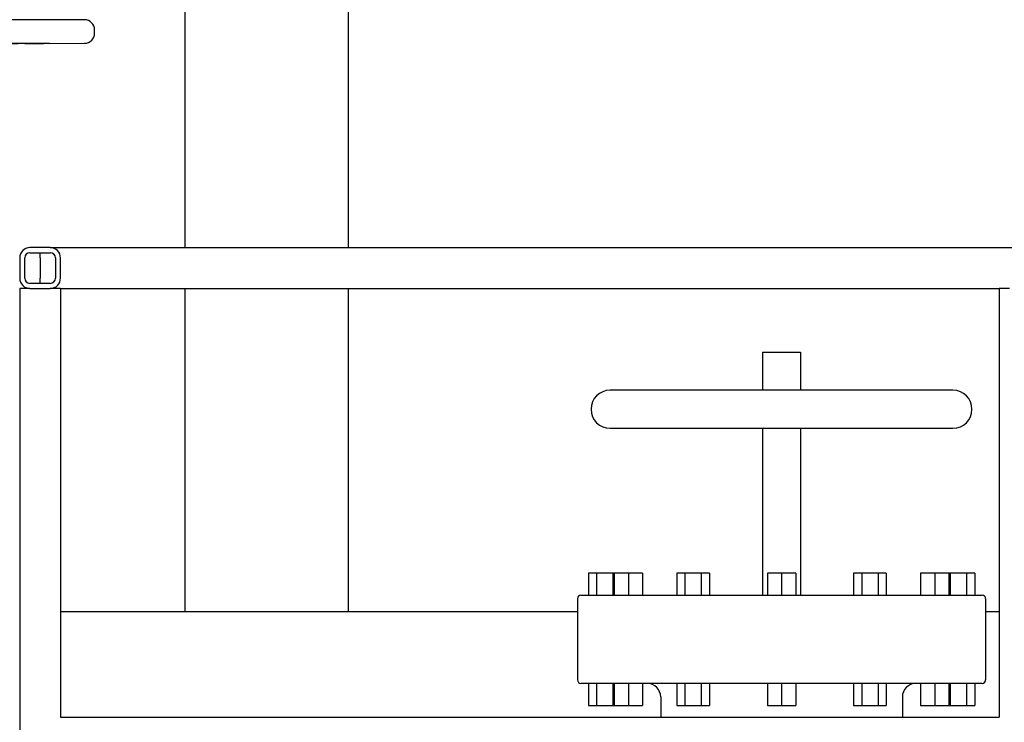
# Model space of a CAD drawing. Header units: inches. Extents: x 5 to 1128, y -85 to 748.
# Tile 585 of 656: x 909 to 945, y 356 to 382. Entities that reach past the tile are written whole.
import ezdxf

# ---------------------------------------------------------------- set-up
doc = ezdxf.new("R2010")
doc.units = ezdxf.units.IN
doc.header["$LTSCALE"] = 32
doc.header["$MEASUREMENT"] = 0
doc.layers.add('Visible (ANSI)', color=7, linetype='Continuous', lineweight=30)

msp = doc.modelspace()

# ---------------------------------------------------------------- linework, layer by layer
at = {"layer": 'Visible (ANSI)'}
for p, q in [((915.13578, 373.85867), (915.13578, 434.48367)), ((921.13578, 373.85867), (921.13578, 434.48367)), ((911.43628, 382.23187), (890.13728, 382.23187)), ((911.81028, 381.73987), (911.81028, 381.85787)), ((910.15676, 381.35673), (906.97483, 381.35673)), ((910.15676, 381.35673), (911.43895, 381.36588)), ((910.18078, 373.85867), (909.43078, 373.85867)), ((910.18078, 373.85867), (981.80578, 373.85867)), ((909.05578, 373.48367), (909.05578, 372.73367)), ((909.24328, 372.73367), (909.24328, 373.48367)), ((909.43078, 373.67117), (910.18078, 373.67117)), ((909.80578, 373.48367), (909.80578, 373.67117)), ((909.80578, 373.48367), (909.80578, 372.73367)), ((910.36828, 373.48367), (910.36828, 372.73367)), ((910.55578, 372.73367), (910.55578, 373.48367)), ((909.80578, 372.54617), (909.80578, 372.73367)), ((910.18078, 372.54617), (909.43078, 372.54617)), ((909.05578, 372.35867), (909.05578, 336.60867)), ((909.43078, 372.35867), (909.05578, 372.35867)), ((909.43078, 372.35867), (910.18078, 372.35867)), ((909.43078, 372.35867), (910.18078, 372.35867)), ((910.55578, 372.35867), (910.18078, 372.35867)), ((910.55578, 372.35867), (910.55578, 356.60867)), ((910.55578, 372.35867), (945.05578, 372.35867)), ((915.13578, 360.48367), (915.13578, 372.35867)), ((921.13578, 360.48367), (921.13578, 372.35867)), ((945.05578, 372.35867), (945.05578, 356.60867)), ((945.43078, 372.35867), (945.05578, 372.35867)), ((936.35578, 370.02117), (937.75578, 370.02117)), ((936.35578, 370.02117), (936.35578, 368.62117)), ((937.75578, 370.02117), (937.75578, 368.62117)), ((943.35578, 368.62117), (930.75578, 368.62117)), ((930.75578, 367.22117), (943.35578, 367.22117)), ((936.35578, 367.22117), (936.35578, 361.09117)), ((937.75578, 367.22117), (937.75578, 361.09117)), ((929.95578, 361.90117), (929.95578, 361.09117)), ((930.25578, 361.90117), (929.95578, 361.90117)), ((930.25578, 361.90117), (930.25578, 361.09117)), ((930.85578, 361.90117), (930.25578, 361.90117)), ((930.85578, 361.90117), (930.85578, 361.09117)), ((930.907, 361.90117), (930.85578, 361.90117)), ((930.907, 361.90117), (930.907, 361.09117)), ((931.42662, 361.90117), (930.907, 361.90117)), ((931.42662, 361.90117), (931.42662, 361.09117)), ((931.94623, 361.90117), (931.42662, 361.90117)), ((931.94623, 361.90117), (931.94623, 361.09117)), ((933.20578, 361.90117), (933.20578, 361.09117)), ((933.50578, 361.90117), (933.20578, 361.90117)), ((933.50578, 361.90117), (933.50578, 361.09117)), ((934.10578, 361.90117), (933.50578, 361.90117)), ((934.10578, 361.90117), (934.10578, 361.09117)), ((934.40578, 361.90117), (934.10578, 361.90117)), ((934.40578, 361.90117), (934.40578, 361.09117)), ((936.53617, 361.90117), (936.53617, 361.09117)), ((937.05578, 361.90117), (936.53617, 361.90117)), ((937.05578, 361.90117), (937.05578, 361.09117)), ((937.5754, 361.90117), (937.05578, 361.90117)), ((937.5754, 361.90117), (937.5754, 361.09117)), ((939.70578, 361.90117), (939.70578, 361.09117)), ((940.00578, 361.90117), (939.70578, 361.90117)), ((940.00578, 361.90117), (940.00578, 361.09117)), ((940.60578, 361.90117), (940.00578, 361.90117)), ((940.60578, 361.90117), (940.60578, 361.09117)), ((940.90578, 361.90117), (940.60578, 361.90117)), ((940.90578, 361.90117), (940.90578, 361.09117)), ((942.16533, 361.90117), (942.16533, 361.09117)), ((942.68495, 361.90117), (942.16533, 361.90117)), ((942.68495, 361.90117), (942.68495, 361.09117)), ((943.20456, 361.90117), (942.68495, 361.90117)), ((943.20456, 361.90117), (943.20456, 361.09117)), ((943.25578, 361.90117), (943.20456, 361.90117)), ((943.25578, 361.90117), (943.25578, 361.09117)), ((943.85578, 361.90117), (943.25578, 361.90117)), ((943.85578, 361.90117), (943.85578, 361.09117)), ((944.15578, 361.90117), (943.85578, 361.90117)), ((944.15578, 361.90117), (944.15578, 361.09117)), ((929.55578, 360.96617), (929.55578, 357.97617)), ((929.68078, 361.09117), (944.43078, 361.09117)), ((944.55578, 360.96617), (944.55578, 357.97617)), ((929.55578, 360.48367), (910.55578, 360.48367)), ((915.34283, 360.48367), (915.13578, 360.48367)), ((921.13578, 360.48367), (920.92874, 360.48367)), ((945.05578, 360.48367), (944.55578, 360.48367)), ((944.43078, 357.85117), (929.68078, 357.85117)), ((929.95578, 357.85117), (929.95578, 357.04117)), ((930.25578, 357.85117), (930.25578, 357.04117)), ((930.85578, 357.85117), (930.85578, 357.04117)), ((930.907, 357.85117), (930.907, 357.04117)), ((931.42662, 357.85117), (931.42662, 357.04117)), ((931.94623, 357.85117), (931.94623, 357.04117)), ((933.20578, 357.85117), (933.20578, 357.04117)), ((933.50578, 357.85117), (933.50578, 357.04117)), ((934.10578, 357.85117), (934.10578, 357.04117)), ((934.40578, 357.85117), (934.40578, 357.04117)), ((936.53617, 357.85117), (936.53617, 357.04117)), ((937.05578, 357.85117), (937.05578, 357.04117)), ((937.5754, 357.85117), (937.5754, 357.04117)), ((939.70578, 357.85117), (939.70578, 357.04117)), ((940.00578, 357.85117), (940.00578, 357.04117)), ((940.60578, 357.85117), (940.60578, 357.04117)), ((940.90578, 357.85117), (940.90578, 357.04117)), ((942.16533, 357.85117), (942.16533, 357.04117)), ((942.68495, 357.85117), (942.68495, 357.04117)), ((943.20456, 357.85117), (943.20456, 357.04117)), ((943.25578, 357.85117), (943.25578, 357.04117)), ((943.85578, 357.85117), (943.85578, 357.04117)), ((944.15578, 357.85117), (944.15578, 357.04117)), ((932.61578, 357.35117), (932.61578, 356.60867)), ((941.49578, 357.35117), (941.49578, 356.60867)), ((929.95578, 357.04117), (930.25578, 357.04117)), ((930.25578, 357.04117), (930.85578, 357.04117)), ((930.85578, 357.04117), (930.907, 357.04117)), ((930.907, 357.04117), (931.42662, 357.04117)), ((931.42662, 357.04117), (931.94623, 357.04117)), ((933.20578, 357.04117), (933.50578, 357.04117)), ((933.50578, 357.04117), (934.10578, 357.04117)), ((934.10578, 357.04117), (934.40578, 357.04117)), ((936.53617, 357.04117), (937.05578, 357.04117)), ((937.05578, 357.04117), (937.5754, 357.04117)), ((939.70578, 357.04117), (940.00578, 357.04117)), ((940.00578, 357.04117), (940.60578, 357.04117)), ((940.60578, 357.04117), (940.90578, 357.04117)), ((942.16533, 357.04117), (942.68495, 357.04117)), ((942.68495, 357.04117), (943.20456, 357.04117)), ((943.20456, 357.04117), (943.25578, 357.04117)), ((943.25578, 357.04117), (943.85578, 357.04117)), ((943.85578, 357.04117), (944.15578, 357.04117)), ((910.55578, 356.60867), (945.05578, 356.60867))]:
    msp.add_line(p, q, dxfattribs=at)
for centre, radius, start, end in [((911.43628, 381.85787), 0.374, 0, 90), ((911.43628, 381.73987), 0.374, 270.408832, 0), ((909.43078, 373.48367), 0.375, 90, 180), ((910.18078, 373.48367), 0.375, 0, 90), ((909.43078, 373.48367), 0.1875, 90, 180), ((910.18078, 373.48367), 0.1875, 0, 90), ((909.43078, 372.73367), 0.375, 180, 270), ((909.43078, 372.73367), 0.1875, 180, 270), ((910.18078, 372.73367), 0.375, 270, 0), ((910.18078, 372.73367), 0.1875, 270, 0), ((930.75578, 367.92117), 0.7, 90, 270), ((943.35578, 367.92117), 0.7, 270, 90), ((929.68078, 360.96617), 0.125, 90, 180), ((944.43078, 360.96617), 0.125, 0, 90), ((929.68078, 357.97617), 0.125, 180, 270), ((944.43078, 357.97617), 0.125, 270, 0), ((932.11578, 357.35117), 0.5, 0, 90), ((941.99578, 357.35117), 0.5, 90, 180)]:
    msp.add_arc(centre, radius, start, end, dxfattribs=at)
msp.add_rational_spline([(909.24545, 381.35262), (904.17668, 381.31363), (902.93079, 381.30529)], [1.05826131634, 2.36623373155, 3.21640230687], degree=2, dxfattribs=at)
msp.add_open_spline([(909.24545, 381.35262), (909.26481, 381.35277), (909.28437, 381.35292), (909.36649, 381.35353), (909.43685, 381.35402), (909.57371, 381.35493), (909.6402, 381.35534), (909.75221, 381.35599), (909.80491, 381.35627), (909.88598, 381.35664), (909.91436, 381.35673), (909.92864, 381.35673)], degree=3, knots=[3.52948039, 3.52948039, 3.52948039, 3.52948039, 3.68371057, 3.68371057, 4.18013668, 4.18013668, 4.67656278, 4.67656278, 5.17298157, 5.17298157, 5.66940035, 5.66940035, 5.66940035, 5.66940035], dxfattribs=at)

doc.saveas('drawing.dxf')
